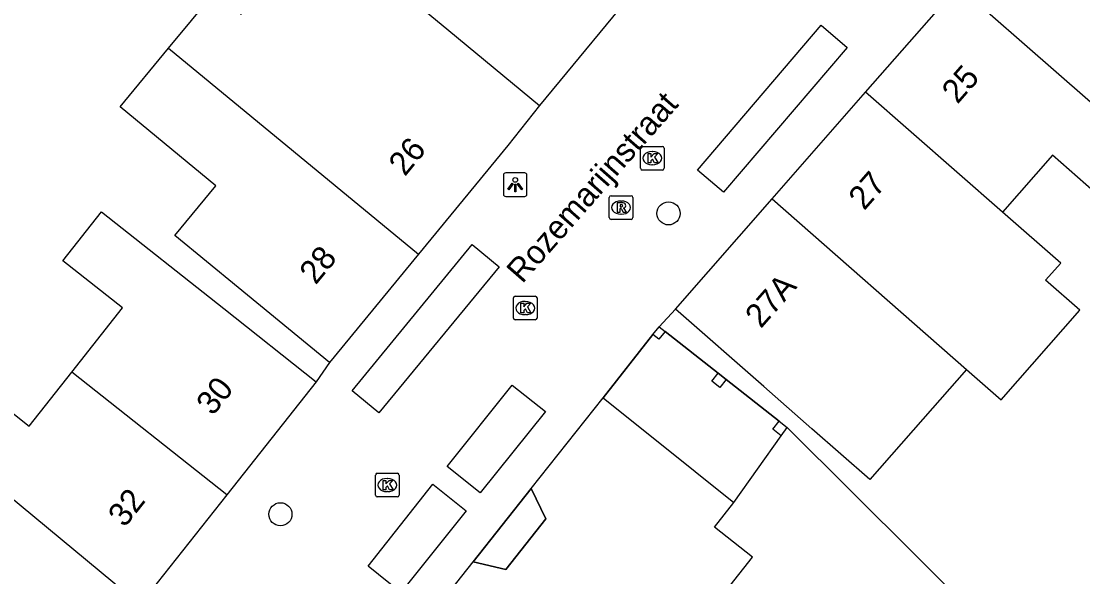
# Model space of a CAD drawing. Extents: x 161882 to 162509, y 381687 to 382379.
# Drawn here: x 162060.59 to 162105.57, y 382042.68 to 382066.22 of the extents above; entities that cross this region are included whole.
import ezdxf

# ---------------------------------------------------------------- set-up
doc = ezdxf.new("R2010")
doc.units = 0
for name, color, linetype in [('IMGEO_Boom', 7, 'Continuous'), ('IMGEO_Kolk', 7, 'Continuous'), ('IMGEO_Lichtpunt', 7, 'Continuous'), ('IMGEO_Muur', 7, 'Continuous'), ('IMGEO_Openbare_ruimte_label', 7, 'Continuous'), ('IMGEO_Pand', 7, 'Continuous'), ('IMGEO_Pand_nummerreeks', 7, 'Continuous'), ('IMGEO_Pand_overbouw', 7, 'Continuous'), ('IMGEO_Parkeervlak_open', 7, 'Continuous'), ('IMGEO_Rijbaan_lokaal_open', 7, 'Continuous'), ('IMGEO_Rioolput', 7, 'Continuous'), ('IMGEO_Voetpad_open', 7, 'Continuous'), ('IMGEO_Woonerf_open', 7, 'Continuous')]:
    doc.layers.add(name, color=color, linetype=linetype)

msp = doc.modelspace()

# ---------------------------------------------------------------- linework, layer by layer
at = {"layer": 'IMGEO_Boom'}
for centre in [(162088.02, 382058.082), (162071.575, 382045.33)]:
    msp.add_circle(centre, 0.489, dxfattribs=at)
at = {"layer": 'IMGEO_Kolk'}
for p, q in [((162086.908, 382060.918), (162087.76, 382060.918)), ((162086.833, 382059.992), (162086.833, 382060.844)), ((162087.321, 382060.698), (162087.346, 382060.698)), ((162087.834, 382060.844), (162087.834, 382059.992)), ((162087.344, 382060.138), (162087.319, 382060.138)), ((162087.76, 382059.918), (162086.908, 382059.918)), ((162081.447, 382053.644), (162081.447, 382054.496)), ((162081.522, 382054.57), (162082.374, 382054.57)), ((162081.935, 382054.35), (162081.96, 382054.35)), ((162082.448, 382054.496), (162082.448, 382053.644)), ((162081.958, 382053.79), (162081.933, 382053.79)), ((162082.374, 382053.57), (162081.522, 382053.57)), ((162075.603, 382046.142), (162075.603, 382046.994)), ((162075.678, 382047.068), (162076.53, 382047.068)), ((162076.604, 382046.994), (162076.604, 382046.142)), ((162076.091, 382046.848), (162076.116, 382046.848)), ((162076.114, 382046.288), (162076.089, 382046.288)), ((162076.53, 382046.068), (162075.678, 382046.068))]:
    msp.add_line(p, q, dxfattribs=at)
for points in [[(162086.908, 382060.918), (162087.76, 382060.918)], [(162086.833, 382059.992), (162086.833, 382060.844)], [(162087.154, 382060.618), (162087.277, 382060.618), (162087.277, 382060.467), (162087.407, 382060.618), (162087.571, 382060.618), (162087.425, 382060.467), (162087.578, 382060.218), (162087.426, 382060.218), (162087.341, 382060.382), (162087.277, 382060.315), (162087.277, 382060.218), (162087.154, 382060.218), (162087.154, 382060.618)], [(162087.834, 382060.844), (162087.834, 382059.992)], [(162087.76, 382059.918), (162086.908, 382059.918)], [(162081.447, 382053.644), (162081.447, 382054.496)], [(162081.522, 382054.57), (162082.374, 382054.57)], [(162081.768, 382054.27), (162081.891, 382054.27), (162081.891, 382054.119), (162082.021, 382054.27), (162082.185, 382054.27), (162082.039, 382054.119), (162082.192, 382053.87), (162082.04, 382053.87), (162081.955, 382054.034), (162081.891, 382053.967), (162081.891, 382053.87), (162081.768, 382053.87), (162081.768, 382054.27)], [(162082.448, 382054.496), (162082.448, 382053.644)], [(162082.374, 382053.57), (162081.522, 382053.57)], [(162075.603, 382046.142), (162075.603, 382046.994)], [(162075.678, 382047.068), (162076.53, 382047.068)], [(162076.604, 382046.994), (162076.604, 382046.142)], [(162075.924, 382046.768), (162076.047, 382046.768), (162076.047, 382046.617), (162076.177, 382046.768), (162076.341, 382046.768), (162076.195, 382046.617), (162076.348, 382046.368), (162076.196, 382046.368), (162076.111, 382046.532), (162076.047, 382046.465), (162076.047, 382046.368), (162075.924, 382046.368), (162075.924, 382046.768)], [(162076.53, 382046.068), (162075.678, 382046.068)]]:
    msp.add_lwpolyline(points, dxfattribs=at)
for centre, start, end in [((162086.91, 382060.842), 91.552, 178.448), ((162086.91, 382060.842), 91.552, 178.448), ((162087.758, 382060.842), 1.552, 88.448), ((162087.758, 382060.842), 1.552, 88.448), ((162086.91, 382059.994), 181.552, 268.448), ((162086.91, 382059.994), 181.552, 268.448), ((162087.758, 382059.994), 271.552, 358.448), ((162087.758, 382059.994), 271.552, 358.448), ((162081.524, 382054.494), 91.552, 178.448), ((162081.524, 382054.494), 91.552, 178.448), ((162082.372, 382054.494), 1.552, 88.448), ((162082.372, 382054.494), 1.552, 88.448), ((162081.524, 382053.646), 181.552, 268.448), ((162081.524, 382053.646), 181.552, 268.448), ((162082.372, 382053.646), 271.552, 358.448), ((162082.372, 382053.646), 271.552, 358.448), ((162075.68, 382046.992), 91.552, 178.448), ((162075.68, 382046.992), 91.552, 178.448), ((162076.528, 382046.992), 1.552, 88.448), ((162076.528, 382046.992), 1.552, 88.448), ((162075.68, 382046.144), 181.552, 268.448), ((162075.68, 382046.144), 181.552, 268.448), ((162076.528, 382046.144), 271.552, 358.448), ((162076.528, 382046.144), 271.552, 358.448)]:
    msp.add_arc(centre, 0.0765, start, end, dxfattribs=at)
for centre, major_axis, ratio, start_param, end_param in [((162087.32, 382060.418), (-0.387, 0.002), 0.722429, 4.712389, 7.853982), ((162087.345, 382060.418), (-0.39, 0.002), 0.717154, 1.570796, 4.712389), ((162081.934, 382054.07), (-0.387, 0.002), 0.722429, 4.712389, 7.853982), ((162081.959, 382054.07), (-0.39, 0.002), 0.717154, 1.570796, 4.712389), ((162076.09, 382046.568), (-0.387, 0.002), 0.722429, 4.712389, 7.853982), ((162076.115, 382046.568), (-0.39, 0.002), 0.717154, 1.570796, 4.712389)]:
    msp.add_ellipse(centre, major_axis=major_axis, ratio=ratio, start_param=start_param, end_param=end_param, dxfattribs=at)
at = {"layer": 'IMGEO_Lichtpunt'}
for p, q in [((162081.025, 382059.7), (162081.025, 382058.893)), ((162081.025, 382059.7), (162081.025, 382058.893)), ((162081.927, 382059.795), (162081.119, 382059.795)), ((162081.927, 382059.795), (162081.119, 382059.795)), ((162082.021, 382058.893), (162082.021, 382059.7)), ((162082.021, 382058.893), (162082.021, 382059.7)), ((162081.119, 382058.799), (162081.927, 382058.799)), ((162081.119, 382058.799), (162081.927, 382058.799))]:
    msp.add_line(p, q, dxfattribs=at)
for points in [[(162081.399, 382059.364), (162081.438, 382059.336), (162081.25, 382059.074), (162081.212, 382059.101), (162081.399, 382059.364)], [(162081.501, 382059.316), (162081.548, 382059.316), (162081.548, 382058.994), (162081.501, 382058.994), (162081.501, 382059.316)], [(162081.611, 382059.336), (162081.649, 382059.363), (162081.836, 382059.101), (162081.797, 382059.073), (162081.611, 382059.336)]]:
    msp.add_lwpolyline(points, dxfattribs=at)
msp.add_circle((162081.524, 382059.498), 0.0994, dxfattribs=at)
for centre, start, end in [((162081.119, 382059.7), 90, 180), ((162081.119, 382059.7), 90, 180), ((162081.927, 382059.7), 0, 90), ((162081.927, 382059.7), 0, 90), ((162081.119, 382058.893), 180, 270), ((162081.119, 382058.893), 180, 270), ((162081.927, 382058.893), 270, 0), ((162081.927, 382058.893), 270, 360)]:
    msp.add_arc(centre, 0.0946, start, end, dxfattribs=at)
at = {"layer": 'IMGEO_Muur'}
msp.add_lwpolyline([(162093.049, 382049.003), (162103.972, 382038.147)], dxfattribs=at)
at = {"layer": 'IMGEO_Pand'}
for points in [[(162072.448, 382071.006), (162078.704, 382065.833), (162082.558, 382062.647)], [(162066.827, 382065.081), (162068.774, 382067.448), (162069.903, 382066.519), (162071.74, 382068.742), (162071.071, 382069.292)], [(162087.06, 382068.127), (162082.558, 382062.647)], [(162096.374, 382063.219), (162100.315, 382067.715)], [(162100.315, 382067.715), (162108.591, 382060.467)], [(162073.647, 382051.758), (162069.786, 382054.935), (162067.099, 382057.145), (162068.834, 382059.255), (162064.779, 382062.591), (162066.827, 382065.081)], [(162066.827, 382065.081), (162077.428, 382056.355)], [(162092.406, 382058.692), (162096.374, 382063.219)], [(162102.175, 382058.136), (162096.374, 382063.219)], [(162082.558, 382062.647), (162081.209, 382060.952), (162077.428, 382056.355)], [(162108.591, 382060.467), (162106.762, 382058.38), (162104.289, 382060.548), (162102.175, 382058.136)], [(162088.311, 382054.019), (162092.406, 382058.692)], [(162092.406, 382058.692), (162100.649, 382051.472)], [(162062.728, 382051.348), (162064.882, 382054.073), (162062.357, 382056.068), (162063.994, 382058.14), (162069.171, 382054.049), (162073.094, 382050.949)], [(162100.649, 382051.472), (162102.117, 382050.186), (162105.448, 382053.986), (162103.998, 382055.256), (162104.638, 382055.978), (162102.175, 382058.136)], [(162077.428, 382056.355), (162073.647, 382051.758)], [(162100.649, 382051.472), (162098.801, 382049.363), (162096.552, 382046.797), (162094.098, 382048.947), (162092.053, 382050.739), (162088.311, 382054.019)], [(162087.356, 382052.943), (162087.622, 382053.28)], [(162087.622, 382053.28), (162087.874, 382053.082)], [(162087.874, 382053.082), (162087.608, 382052.745), (162087.356, 382052.943)], [(162054.951, 382050.341), (162056.627, 382052.463), (162060.925, 382049.066), (162062.728, 382051.348)], [(162069.304, 382046.153), (162062.728, 382051.348)], [(162090.465, 382051.039), (162090.2, 382050.703), (162089.854, 382050.975), (162090.12, 382051.311)], [(162090.12, 382051.311), (162090.465, 382051.039)], [(162073.094, 382050.949), (162069.304, 382046.153)], [(162065.624, 382041.496), (162054.951, 382050.341)], [(162082.205, 382046.423), (162085.245, 382050.265)], [(162085.245, 382050.265), (162089.146, 382047.136), (162090.783, 382045.823)], [(162092.8, 382048.653), (162092.438, 382048.938), (162092.704, 382049.275)], [(162092.704, 382049.275), (162093.049, 382049.003)], [(162092.8, 382048.653), (162093.049, 382049.003)], [(162069.304, 382046.153), (162066.089, 382042.085)], [(162082.205, 382046.423), (162082.824, 382045.143), (162081.124, 382042.994), (162079.747, 382043.318)], [(162081.622, 382028.142), (162080.853, 382029.902), (162091.578, 382043.507), (162089.962, 382044.781), (162090.783, 382045.823)], [(162075.416, 382037.845), (162079.747, 382043.318)]]:
    msp.add_lwpolyline(points, dxfattribs=at)
at = {"layer": 'IMGEO_Pand_overbouw'}
for points in [[(162087.356, 382052.943), (162085.245, 382050.265), (162089.146, 382047.136), (162090.783, 382045.823), (162092.8, 382048.653), (162092.438, 382048.938), (162092.704, 382049.275), (162090.465, 382051.039), (162090.12, 382051.311), (162087.874, 382053.082), (162087.608, 382052.745)], [(162079.747, 382043.318), (162081.124, 382042.994), (162082.824, 382045.143), (162082.205, 382046.423)]]:
    msp.add_lwpolyline(points, close=True, dxfattribs=at)
at = {"layer": 'IMGEO_Parkeervlak_open'}
for points in [[(162080.031, 382046.238), (162078.633, 382047.36), (162081.399, 382050.806), (162082.806, 382049.684), (162080.031, 382046.238)], [(162093.049, 382049.003), (162103.972, 382038.147)], [(162079.441, 382045.475), (162076.68, 382042.013), (162075.285, 382043.128), (162078.037, 382046.607), (162079.441, 382045.475)]]:
    msp.add_lwpolyline(points, dxfattribs=at)
at = {"layer": 'IMGEO_Rijbaan_lokaal_open'}
for points in [[(162085.245, 382050.265), (162087.356, 382052.943)], [(162087.874, 382053.082), (162090.12, 382051.311)], [(162090.465, 382051.039), (162092.704, 382049.275)], [(162090.783, 382045.823), (162092.8, 382048.653)]]:
    msp.add_lwpolyline(points, dxfattribs=at)
at = {"layer": 'IMGEO_Rioolput'}
for p, q in [((162085.509, 382057.9), (162085.509, 382058.752)), ((162085.584, 382058.826), (162086.436, 382058.826)), ((162086.51, 382058.752), (162086.51, 382057.9)), ((162085.997, 382058.606), (162086.022, 382058.606)), ((162086.436, 382057.826), (162085.584, 382057.826)), ((162086.02, 382058.046), (162085.995, 382058.046))]:
    msp.add_line(p, q, dxfattribs=at)
for points in [[(162085.509, 382057.9), (162085.509, 382058.752)], [(162085.584, 382058.826), (162086.436, 382058.826)], [(162086.51, 382058.752), (162086.51, 382057.9)], [(162086.098, 382058.524), (162085.846, 382058.526), (162085.846, 382058.126)], [(162085.846, 382058.126), (162085.97, 382058.126), (162085.97, 382058.288), (162085.981, 382058.288)], [(162086.024, 382058.445), (162085.97, 382058.445), (162085.97, 382058.364)], [(162085.97, 382058.364), (162086.022, 382058.364)], [(162086.028, 382058.259), (162086.099, 382058.126), (162086.239, 382058.126), (162086.174, 382058.252)], [(162086.436, 382057.826), (162085.584, 382057.826)]]:
    msp.add_lwpolyline(points, dxfattribs=at)
for centre, radius, start, end in [((162085.586, 382058.75), 0.0765, 91.552, 178.448), ((162085.586, 382058.75), 0.0765, 91.552, 178.448), ((162086.434, 382058.75), 0.0765, 1.552, 88.448), ((162086.434, 382058.75), 0.0765, 1.552, 88.448), ((162085.98, 382058.235), 0.0533, 26.0293, 88.6989), ((162086.006, 382058.553), 0.19, 274.7715, 282.9687), ((162086.03, 382058.349), 0.0964, 77.0061, 93.1865), ((162086.044, 382058.406), 0.0378, 276.6634, 79.6772), ((162086.097, 382058.414), 0.109, 350.3612, 89.416), ((162086.095, 382058.414), 0.112, 277.5842, 350.9817), ((162086.079, 382058.199), 0.108, 29.5134, 73.7905), ((162085.586, 382057.902), 0.0765, 181.552, 268.448), ((162085.586, 382057.902), 0.0765, 181.552, 268.448), ((162086.434, 382057.902), 0.0765, 271.552, 358.448), ((162086.434, 382057.902), 0.0765, 271.552, 358.448)]:
    msp.add_arc(centre, radius, start, end, dxfattribs=at)
for centre, major_axis, ratio, start_param, end_param in [((162085.996, 382058.326), (-0.387, 0.002), 0.722429, 4.712389, 7.853982), ((162086.021, 382058.326), (-0.39, 0.002), 0.717154, 1.570796, 4.712389)]:
    msp.add_ellipse(centre, major_axis=major_axis, ratio=ratio, start_param=start_param, end_param=end_param, dxfattribs=at)
at = {"layer": 'IMGEO_Voetpad_open'}
msp.add_lwpolyline([(162079.747, 382043.318), (162082.205, 382046.423)], dxfattribs=at)
at = {"layer": 'IMGEO_Woonerf_open'}
for points in [[(162095.597, 382065.109), (162090.348, 382058.975), (162089.246, 382059.918), (162094.495, 382066.052), (162095.597, 382065.109)], [(162075.743, 382049.628), (162074.607, 382050.562), (162079.704, 382056.757), (162080.84, 382055.823), (162075.743, 382049.628)], [(162087.622, 382053.28), (162088.311, 382054.019)], [(162073.647, 382051.758), (162073.094, 382050.949)]]:
    msp.add_lwpolyline(points, dxfattribs=at)

# ---------------------------------------------------------------- texts
at = {"layer": 'IMGEO_Openbare_ruimte_label'}
msp.add_text('Rozemarijnstraat', height=1, rotation=48.771, dxfattribs=at).set_placement((162081.822, 382055.072))
at = {"layer": 'IMGEO_Pand_nummerreeks'}
for s, rotation, p in [('25', 48.7678, (162100.266, 382062.685)), ('26', 50.5635, (162076.848, 382059.617)), ('27', 48.7702, (162096.313, 382058.173)), ('28', 50.5629, (162073.069, 382055.022)), ('27A', 48.7678, (162091.932, 382053.173)), ('30', 51.6825, (162068.712, 382049.468)), ('32', 51.6977, (162064.973, 382044.735))]:
    msp.add_text(s, height=1, rotation=rotation, dxfattribs=at).set_placement(p)

doc.saveas('drawing.dxf')
